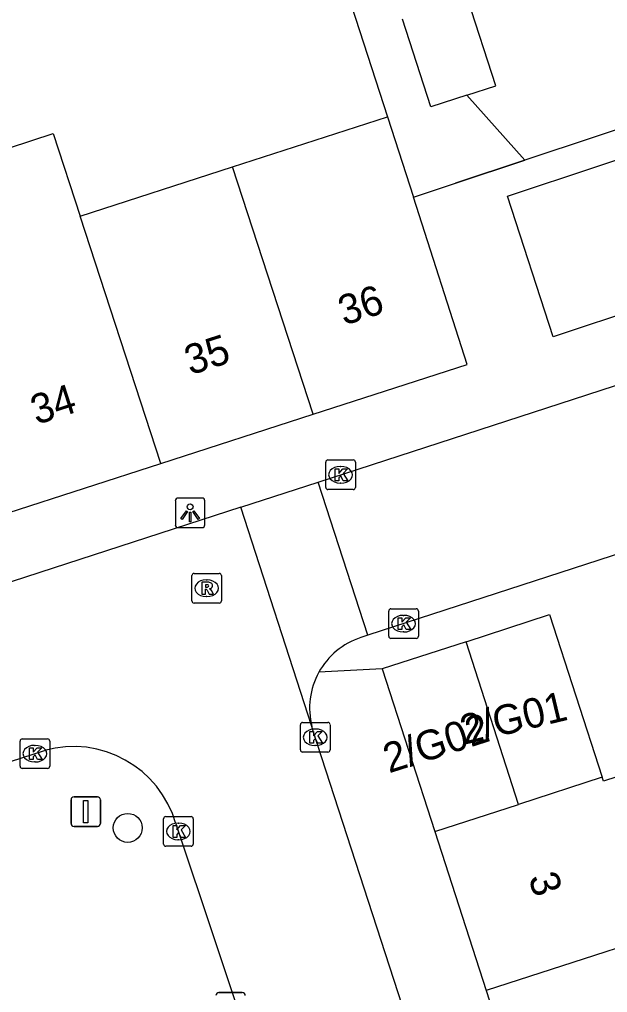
# Model space of a CAD drawing. Extents: x 159377 to 159983, y 382996 to 383595.
# Drawn here: x 159571.31 to 159591.16, y 383127.71 to 383160.52 of the extents above; entities that cross this region are included whole.
import ezdxf

# ---------------------------------------------------------------- set-up
doc = ezdxf.new("R2010")
doc.units = 0
for name, color, linetype in [('IMGEO_Afvalbak', 7, 'Continuous'), ('IMGEO_Boom', 7, 'Continuous'), ('IMGEO_Kolk', 7, 'Continuous'), ('IMGEO_Lichtpunt', 7, 'Continuous'), ('IMGEO_Muur', 7, 'Continuous'), ('IMGEO_Pand', 7, 'Continuous'), ('IMGEO_Pand_nummerreeks', 7, 'Continuous'), ('IMGEO_Rijbaan_lokaal_open', 7, 'Continuous'), ('IMGEO_Rioolput', 7, 'Continuous'), ('IMGEO_Verkeersbordpaal', 7, 'Continuous'), ('IMGEO_Voetpad_open', 7, 'Continuous')]:
    doc.layers.add(name, color=color, linetype=linetype)

msp = doc.modelspace()

# ---------------------------------------------------------------- linework, layer by layer
at = {"layer": 'IMGEO_Afvalbak'}
for p, q in [((159578.043, 383127.715), (159578.833, 383127.715)), ((159578.833, 383127.715), (159578.043, 383127.715))]:
    msp.add_line(p, q, dxfattribs=at)
for centre, start, end in [((159578.043, 383127.615), 90, 180), ((159578.043, 383127.615), 90, 180), ((159578.833, 383127.615), 0, 90), ((159578.833, 383127.615), 360, 90)]:
    msp.add_arc(centre, 0.1, start, end, dxfattribs=at)
at = {"layer": 'IMGEO_Boom'}
msp.add_circle((159574.968, 383133.266), 0.489, dxfattribs=at)
at = {"layer": 'IMGEO_Kolk'}
for p, q in [((159581.647, 383144.744), (159581.647, 383145.596)), ((159581.722, 383145.67), (159582.574, 383145.67)), ((159582.648, 383145.596), (159582.648, 383144.744)), ((159582.135, 383145.45), (159582.16, 383145.45)), ((159582.158, 383144.89), (159582.133, 383144.89)), ((159582.574, 383144.67), (159581.722, 383144.67)), ((159583.772, 383139.726), (159583.772, 383140.578)), ((159583.847, 383140.652), (159584.699, 383140.652)), ((159584.773, 383140.578), (159584.773, 383139.726)), ((159584.26, 383140.432), (159584.285, 383140.432)), ((159584.699, 383139.652), (159583.847, 383139.652)), ((159584.283, 383139.872), (159584.258, 383139.872)), ((159580.792, 383135.894), (159580.792, 383136.746)), ((159580.867, 383136.82), (159581.719, 383136.82)), ((159581.793, 383136.746), (159581.793, 383135.894)), ((159581.28, 383136.6), (159581.305, 383136.6)), ((159571.334, 383135.342), (159571.334, 383136.194)), ((159571.409, 383136.268), (159572.261, 383136.268)), ((159571.822, 383136.048), (159571.847, 383136.048)), ((159572.335, 383136.194), (159572.335, 383135.342)), ((159581.303, 383136.04), (159581.278, 383136.04)), ((159581.719, 383135.82), (159580.867, 383135.82)), ((159571.845, 383135.488), (159571.82, 383135.488)), ((159572.261, 383135.268), (159571.409, 383135.268)), ((159576.177, 383132.72), (159576.177, 383133.572)), ((159576.252, 383133.646), (159577.104, 383133.646)), ((159576.665, 383133.426), (159576.69, 383133.426)), ((159577.178, 383133.572), (159577.178, 383132.72)), ((159576.688, 383132.866), (159576.663, 383132.866)), ((159577.104, 383132.646), (159576.252, 383132.646))]:
    msp.add_line(p, q, dxfattribs=at)
for points in [[(159581.647, 383144.744), (159581.647, 383145.596)], [(159581.722, 383145.67), (159582.574, 383145.67)], [(159582.648, 383145.596), (159582.648, 383144.744)], [(159581.968, 383145.37), (159582.091, 383145.37), (159582.091, 383145.219), (159582.221, 383145.37), (159582.385, 383145.37), (159582.239, 383145.219), (159582.392, 383144.97), (159582.24, 383144.97), (159582.155, 383145.134), (159582.091, 383145.067), (159582.091, 383144.97), (159581.968, 383144.97), (159581.968, 383145.37)], [(159582.574, 383144.67), (159581.722, 383144.67)], [(159583.772, 383139.726), (159583.772, 383140.578)], [(159583.847, 383140.652), (159584.699, 383140.652)], [(159584.773, 383140.578), (159584.773, 383139.726)], [(159584.093, 383140.352), (159584.216, 383140.352), (159584.216, 383140.201), (159584.346, 383140.352), (159584.51, 383140.352), (159584.364, 383140.201), (159584.517, 383139.952), (159584.365, 383139.952), (159584.28, 383140.116), (159584.216, 383140.049), (159584.216, 383139.952), (159584.093, 383139.952), (159584.093, 383140.352)], [(159584.699, 383139.652), (159583.847, 383139.652)], [(159580.792, 383135.894), (159580.792, 383136.746)], [(159580.867, 383136.82), (159581.719, 383136.82)], [(159581.793, 383136.746), (159581.793, 383135.894)], [(159581.113, 383136.52), (159581.236, 383136.52), (159581.236, 383136.369), (159581.366, 383136.52), (159581.53, 383136.52), (159581.384, 383136.369), (159581.537, 383136.12), (159581.385, 383136.12), (159581.3, 383136.284), (159581.236, 383136.217), (159581.236, 383136.12), (159581.113, 383136.12), (159581.113, 383136.52)], [(159571.334, 383135.342), (159571.334, 383136.194)], [(159571.409, 383136.268), (159572.261, 383136.268)], [(159572.335, 383136.194), (159572.335, 383135.342)], [(159571.655, 383135.968), (159571.778, 383135.968), (159571.778, 383135.817), (159571.908, 383135.968), (159572.072, 383135.968), (159571.926, 383135.817), (159572.079, 383135.568), (159571.927, 383135.568), (159571.842, 383135.732), (159571.778, 383135.665), (159571.778, 383135.568), (159571.655, 383135.568), (159571.655, 383135.968)], [(159581.719, 383135.82), (159580.867, 383135.82)], [(159572.261, 383135.268), (159571.409, 383135.268)], [(159576.177, 383132.72), (159576.177, 383133.572)], [(159576.252, 383133.646), (159577.104, 383133.646)], [(159577.178, 383133.572), (159577.178, 383132.72)], [(159576.498, 383133.346), (159576.621, 383133.346), (159576.621, 383133.195), (159576.751, 383133.346), (159576.915, 383133.346), (159576.769, 383133.195), (159576.922, 383132.946), (159576.77, 383132.946), (159576.685, 383133.11), (159576.621, 383133.043), (159576.621, 383132.946), (159576.498, 383132.946), (159576.498, 383133.346)], [(159577.104, 383132.646), (159576.252, 383132.646)]]:
    msp.add_lwpolyline(points, dxfattribs=at)
for centre, start, end in [((159581.724, 383145.594), 91.552, 178.448), ((159581.724, 383145.594), 91.552, 178.448), ((159582.572, 383145.594), 1.552, 88.448), ((159582.572, 383145.594), 1.552, 88.448), ((159581.724, 383144.746), 181.552, 268.448), ((159581.724, 383144.746), 181.552, 268.448), ((159582.572, 383144.746), 271.552, 358.448), ((159582.572, 383144.746), 271.552, 358.448), ((159583.849, 383140.576), 91.552, 178.448), ((159583.849, 383140.576), 91.552, 178.448), ((159584.697, 383140.576), 1.552, 88.448), ((159584.697, 383140.576), 1.552, 88.448), ((159583.849, 383139.728), 181.552, 268.448), ((159583.849, 383139.728), 181.552, 268.448), ((159584.697, 383139.728), 271.552, 358.448), ((159584.697, 383139.728), 271.552, 358.448), ((159580.869, 383136.744), 91.552, 178.448), ((159580.869, 383136.744), 91.552, 178.448), ((159581.717, 383136.744), 1.552, 88.448), ((159581.717, 383136.744), 1.552, 88.448), ((159571.411, 383136.192), 91.552, 178.448), ((159571.411, 383136.192), 91.552, 178.448), ((159572.259, 383136.192), 1.552, 88.448), ((159572.259, 383136.192), 1.552, 88.448), ((159580.869, 383135.896), 181.552, 268.448), ((159580.869, 383135.896), 181.552, 268.448), ((159581.717, 383135.896), 271.552, 358.448), ((159581.717, 383135.896), 271.552, 358.448), ((159571.411, 383135.344), 181.552, 268.448), ((159571.411, 383135.344), 181.552, 268.448), ((159572.259, 383135.344), 271.552, 358.448), ((159572.259, 383135.344), 271.552, 358.448), ((159576.254, 383133.57), 91.552, 178.448), ((159576.254, 383133.57), 91.552, 178.448), ((159577.102, 383133.57), 1.552, 88.448), ((159577.102, 383133.57), 1.552, 88.448), ((159576.254, 383132.722), 181.552, 268.448), ((159576.254, 383132.722), 181.552, 268.448), ((159577.102, 383132.722), 271.552, 358.448), ((159577.102, 383132.722), 271.552, 358.448)]:
    msp.add_arc(centre, 0.0765, start, end, dxfattribs=at)
for centre, major_axis, ratio, start_param, end_param in [((159582.134, 383145.17), (-0.387, 0.002), 0.722429, 4.712389, 7.853982), ((159582.159, 383145.17), (-0.39, 0.002), 0.717154, 1.570796, 4.712389), ((159584.259, 383140.152), (-0.387, 0.002), 0.722429, 4.712389, 7.853982), ((159584.284, 383140.152), (-0.39, 0.002), 0.717154, 1.570796, 4.712389), ((159581.279, 383136.32), (-0.387, 0.002), 0.722429, 4.712389, 7.853982), ((159581.304, 383136.32), (-0.39, 0.002), 0.717154, 1.570796, 4.712389), ((159571.821, 383135.768), (-0.387, 0.002), 0.722429, 4.712389, 7.853982), ((159571.846, 383135.768), (-0.39, 0.002), 0.717154, 1.570796, 4.712389), ((159576.664, 383133.146), (-0.387, 0.002), 0.722429, 4.712389, 7.853982), ((159576.689, 383133.146), (-0.39, 0.002), 0.717154, 1.570796, 4.712389)]:
    msp.add_ellipse(centre, major_axis=major_axis, ratio=ratio, start_param=start_param, end_param=end_param, dxfattribs=at)
at = {"layer": 'IMGEO_Lichtpunt'}
for p, q in [((159576.574, 383144.293), (159576.574, 383143.486)), ((159576.574, 383144.293), (159576.574, 383143.486)), ((159577.476, 383144.388), (159576.668, 383144.388)), ((159577.476, 383144.388), (159576.668, 383144.388)), ((159577.57, 383143.486), (159577.57, 383144.293)), ((159577.57, 383143.486), (159577.57, 383144.293)), ((159576.668, 383143.392), (159577.476, 383143.392)), ((159576.668, 383143.392), (159577.476, 383143.392))]:
    msp.add_line(p, q, dxfattribs=at)
for points in [[(159576.948, 383143.957), (159576.987, 383143.929), (159576.799, 383143.667), (159576.761, 383143.694), (159576.948, 383143.957)], [(159577.05, 383143.909), (159577.097, 383143.909), (159577.097, 383143.587), (159577.05, 383143.587), (159577.05, 383143.909)], [(159577.16, 383143.929), (159577.198, 383143.956), (159577.385, 383143.694), (159577.346, 383143.666), (159577.16, 383143.929)]]:
    msp.add_lwpolyline(points, dxfattribs=at)
msp.add_circle((159577.073, 383144.091), 0.0994, dxfattribs=at)
for centre, start, end in [((159576.668, 383144.293), 90, 180), ((159576.668, 383144.293), 90, 180), ((159577.476, 383144.293), 0, 90), ((159577.476, 383144.293), 0, 90), ((159576.668, 383143.486), 180, 270), ((159576.668, 383143.486), 180, 270), ((159577.476, 383143.486), 270, 0), ((159577.476, 383143.486), 270, 360)]:
    msp.add_arc(centre, 0.0946, start, end, dxfattribs=at)
at = {"layer": 'IMGEO_Muur'}
msp.add_lwpolyline([(159602.64, 383160.51), (159586.028, 383154.998)], dxfattribs=at)
at = {"layer": 'IMGEO_Pand'}
for points in [[(159586.412, 383157.969), (159587.384, 383158.284), (159586.43, 383161.242)], [(159586.412, 383157.969), (159585.196, 383157.576), (159584.241, 383160.535)], [(159578.501, 383155.552), (159583.729, 383157.238)], [(159583.729, 383157.238), (159584.604, 383154.526)], [(159568.206, 383152.231), (159567.303, 383154.994), (159572.448, 383156.676), (159573.358, 383153.893)], [(159573.358, 383153.893), (159578.501, 383155.552)], [(159581.227, 383147.212), (159578.501, 383155.552)], [(159581.227, 383147.212), (159586.423, 383148.888), (159584.604, 383154.526)], [(159576.085, 383145.553), (159573.358, 383153.893)], [(159576.085, 383145.553), (159581.227, 383147.212)], [(159570.933, 383143.892), (159576.085, 383145.553)], [(159586.381, 383139.544), (159589.203, 383140.457), (159590.977, 383134.971)], [(159586.381, 383139.544), (159583.552, 383138.629)], [(159588.151, 383134.059), (159586.381, 383139.544)], [(159583.552, 383138.629), (159585.325, 383133.147)], [(159593.791, 383135.74), (159591.018, 383134.843), (159590.977, 383134.971)], [(159590.977, 383134.971), (159588.151, 383134.059)], [(159585.325, 383133.147), (159588.151, 383134.059)], [(159585.325, 383133.147), (159587.058, 383127.787)], [(159595.484, 383130.504), (159587.058, 383127.787)], [(159587.058, 383127.787), (159588.716, 383122.663)]]:
    msp.add_lwpolyline(points, dxfattribs=at)
at = {"layer": 'IMGEO_Rijbaan_lokaal_open'}
for points in [[(159581.397, 383144.927), (159613.632, 383155.391), (159620.674, 383157.677)], [(159621.616, 383152.269), (159583.074, 383139.761)], [(159578.781, 383144.078), (159581.397, 383144.927)], [(159583.074, 383139.761), (159581.397, 383144.927)], [(159578.781, 383144.078), (159560.645, 383138.19)], [(159581.18, 383136.688), (159578.781, 383144.078)], [(159583.074, 383139.761), (159582.831, 383139.682)], [(159588.536, 383114.043), (159581.226, 383136.531), (159581.18, 383136.688)], [(159568.704, 383134.767), (159572.156, 383135.872)], [(159576.594, 383133.402), (159580.568, 383121.503)]]:
    msp.add_lwpolyline(points, dxfattribs=at)
for centre, radius, start, end in [((159583.607, 383137.3), 2.505, 108.0453, 151.0949), ((159583.597, 383137.304), 2.494, 151.0682, 194.3029), ((159573.138, 383132.414), 3.594, 15.9503, 105.8528)]:
    msp.add_arc(centre, radius, start, end, dxfattribs=at)
at = {"layer": 'IMGEO_Rioolput'}
for p, q in [((159577.13, 383140.921), (159577.13, 383141.773)), ((159577.205, 383141.847), (159578.057, 383141.847)), ((159577.618, 383141.627), (159577.643, 383141.627)), ((159578.131, 383141.773), (159578.131, 383140.921)), ((159577.641, 383141.067), (159577.616, 383141.067)), ((159578.057, 383140.847), (159577.205, 383140.847))]:
    msp.add_line(p, q, dxfattribs=at)
for points in [[(159577.13, 383140.921), (159577.13, 383141.773)], [(159577.205, 383141.847), (159578.057, 383141.847)], [(159578.131, 383141.773), (159578.131, 383140.921)], [(159577.719, 383141.545), (159577.467, 383141.547), (159577.467, 383141.147)], [(159577.467, 383141.147), (159577.591, 383141.147), (159577.591, 383141.309), (159577.602, 383141.309)], [(159577.645, 383141.466), (159577.591, 383141.466), (159577.591, 383141.385)], [(159577.591, 383141.385), (159577.643, 383141.385)], [(159577.649, 383141.28), (159577.72, 383141.147), (159577.86, 383141.147), (159577.795, 383141.273)], [(159578.057, 383140.847), (159577.205, 383140.847)]]:
    msp.add_lwpolyline(points, dxfattribs=at)
for centre, radius, start, end in [((159577.207, 383141.771), 0.0765, 91.552, 178.448), ((159577.207, 383141.771), 0.0765, 91.552, 178.448), ((159578.055, 383141.771), 0.0765, 1.552, 88.448), ((159578.055, 383141.771), 0.0765, 1.552, 88.448), ((159577.601, 383141.256), 0.0533, 26.0293, 88.6989), ((159577.627, 383141.574), 0.19, 274.7715, 282.9687), ((159577.651, 383141.37), 0.0964, 77.0061, 93.1865), ((159577.665, 383141.427), 0.0378, 276.6634, 79.6772), ((159577.718, 383141.435), 0.109, 350.3612, 89.416), ((159577.716, 383141.435), 0.112, 277.5842, 350.9817), ((159577.7, 383141.22), 0.108, 29.5134, 73.7905), ((159577.207, 383140.923), 0.0765, 181.552, 268.448), ((159577.207, 383140.923), 0.0765, 181.552, 268.448), ((159578.055, 383140.923), 0.0765, 271.552, 358.448), ((159578.055, 383140.923), 0.0765, 271.552, 358.448)]:
    msp.add_arc(centre, radius, start, end, dxfattribs=at)
for centre, major_axis, ratio, start_param, end_param in [((159577.617, 383141.347), (-0.387, 0.002), 0.722429, 4.712389, 7.853982), ((159577.642, 383141.347), (-0.39, 0.002), 0.717154, 1.570796, 4.712389)]:
    msp.add_ellipse(centre, major_axis=major_axis, ratio=ratio, start_param=start_param, end_param=end_param, dxfattribs=at)
at = {"layer": 'IMGEO_Verkeersbordpaal'}
for p, q in [((159573.056, 383133.414), (159573.056, 383134.214)), ((159573.056, 383134.214), (159573.056, 383133.414)), ((159573.156, 383134.314), (159573.946, 383134.314)), ((159573.946, 383134.314), (159573.156, 383134.314)), ((159574.046, 383134.214), (159574.046, 383133.414)), ((159574.046, 383133.414), (159574.046, 383134.214)), ((159573.946, 383133.314), (159573.156, 383133.314)), ((159573.156, 383133.314), (159573.946, 383133.314))]:
    msp.add_line(p, q, dxfattribs=at)
msp.add_lwpolyline([(159573.476, 383134.189), (159573.626, 383134.189), (159573.626, 383133.439), (159573.476, 383133.439), (159573.476, 383134.189)], dxfattribs=at)
for centre, start, end in [((159573.156, 383134.214), 90, 180), ((159573.156, 383134.214), 90, 180), ((159573.946, 383134.214), 0, 90), ((159573.946, 383134.214), 360, 90), ((159573.156, 383133.414), 180, 270), ((159573.156, 383133.414), 180, 270), ((159573.946, 383133.414), 270, 0), ((159573.946, 383133.414), 270, 0)]:
    msp.add_arc(centre, 0.1, start, end, dxfattribs=at)
at = {"layer": 'IMGEO_Voetpad_open'}
for points in [[(159580.752, 383166.435), (159583.729, 383157.238)], [(159602.64, 383160.51), (159588.363, 383155.773)], [(159589.316, 383149.821), (159587.779, 383154.567), (159603.023, 383159.625), (159604.56, 383154.879), (159589.316, 383149.821)], [(159588.363, 383155.773), (159586.412, 383157.969)], [(159584.604, 383154.526), (159586.028, 383154.998), (159588.363, 383155.773)], [(159583.552, 383138.629), (159581.414, 383138.511)]]:
    msp.add_lwpolyline(points, dxfattribs=at)

# ---------------------------------------------------------------- texts
at = {"layer": 'IMGEO_Pand_nummerreeks'}
for s, rotation, p in [('36', 17.8773, (159582.269, 383150.196)), ('35', 17.8773, (159577.081, 383148.523)), ('34', 17.8763, (159571.891, 383146.849)), ('2/G01', 13.4957, (159586.321, 383136.068)), ('2/G02', 17.7447, (159583.782, 383135.101)), ('3', 287.9212, (159588.477, 383131.588))]:
    msp.add_text(s, height=1, rotation=rotation, dxfattribs=at).set_placement(p)

doc.saveas('drawing.dxf')
